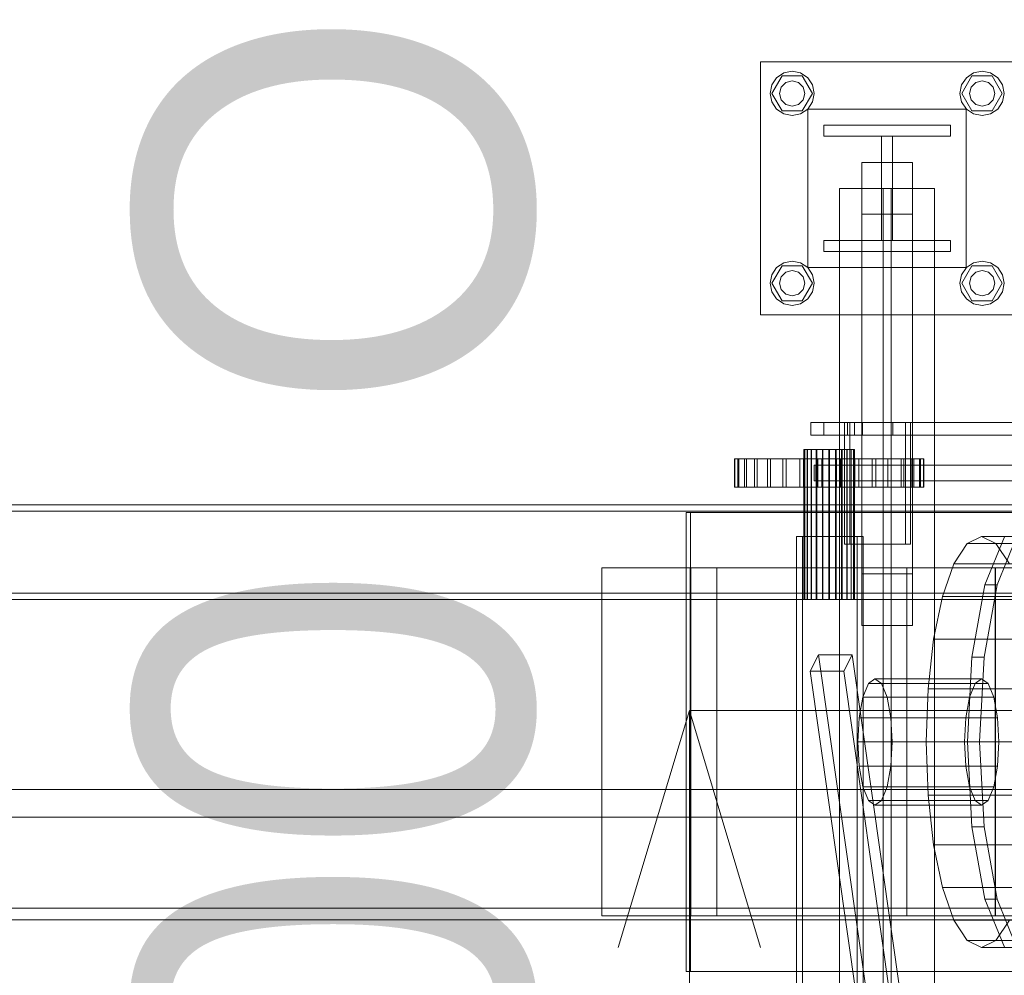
# Model space of a CAD drawing. Header units: millimetres. Extents: x -4738 to 65662, y -68080 to 6847.
# Tile 480 of 656: x 8685 to 9307, y -17518 to -16913. Entities that reach past the tile are written whole.
import ezdxf

# ---------------------------------------------------------------- set-up
doc = ezdxf.new("R2010")
doc.units = ezdxf.units.MM
for name, color, linetype, lineweight in [('COTAS_O', 1, 'Continuous', 0), ('superior_C01', 7, 'Continuous', 0), ('superior_mezcladora', 7, 'Continuous', 0)]:
    doc.layers.add(name, color=color, linetype=linetype, lineweight=lineweight)
doc.dimstyles.new('R19_100', dxfattribs={"dimtxt": 250, "dimasz": 150, "dimexe": 150, "dimexo": 80, "dimgap": 100, "dimtad": 1, "dimtih": 1, "dimtoh": 1, "dimdsep": 46, "dimcen": 0.09, "dimadec": 0, "dimazin": 0, "dimtfac": 1, "dimtdec": 4, "dimtofl": 0, "dimtmove": 0, "dimatfit": 3, "dimfxl": 1, "dimtolj": 1, "dimtzin": 0, "dimarcsym": 0})

# ---------------------------------------------------------------- blocks, each defined once
blk = doc.blocks.new('DIM_R30_39')
at = {"layer": 'COTAS_O'}
for p, q in [((9108.38, -17350), (9063.38, -17500)), ((9808.38, -17350), (9108.38, -17350)), ((9108.38, -18650), (9108.38, -17350)), ((9108.38, -17350), (9153.38, -17500)), ((9108.38, -18650), (9063.38, -18500)), ((9108.38, -18650), (9153.38, -18500)), ((9808.38, -18650), (9108.38, -18650))]:
    blk.add_line(p, q, dxfattribs=at)
blk.add_text('1300 O', height=250, rotation=90, dxfattribs=at).set_placement((9008.38, -18000))

msp = doc.modelspace()

# ---------------------------------------------------------------- linework, layer by layer
at = {"layer": 'superior_C01'}
for p, q in [((9153.297, -17100), (9153.297, -16940)), ((9153.297, -16940), (9313.297, -16940)), ((9160.497, -16960), (9166.897, -16948.915)), ((9163.397, -16950.101), (9167.939, -16947.066)), ((9166.897, -16948.915), (9179.697, -16948.915)), ((9167.939, -16947.066), (9173.297, -16946)), ((9173.297, -16946), (9178.655, -16947.066)), ((9178.655, -16947.066), (9183.196, -16950.101)), ((9179.697, -16948.915), (9186.097, -16960)), ((9280.497, -16960), (9286.897, -16948.915)), ((9283.397, -16950.101), (9287.939, -16947.066)), ((9286.897, -16948.915), (9299.697, -16948.915)), ((9287.939, -16947.066), (9293.297, -16946)), ((9293.297, -16946), (9298.655, -16947.066)), ((9298.655, -16947.066), (9303.196, -16950.101)), ((9299.697, -16948.915), (9306.097, -16960)), ((9159.297, -16960), (9160.363, -16954.642)), ((9160.363, -16954.642), (9163.397, -16950.101)), ((9166.369, -16956), (9169.297, -16953.072)), ((9169.297, -16953.072), (9173.297, -16952)), ((9173.297, -16952), (9177.297, -16953.072)), ((9177.297, -16953.072), (9180.225, -16956)), ((9183.196, -16950.101), (9186.231, -16954.642)), ((9186.231, -16954.642), (9187.297, -16960)), ((9279.297, -16960), (9280.363, -16954.642)), ((9280.363, -16954.642), (9283.397, -16950.101)), ((9286.369, -16956), (9289.297, -16953.072)), ((9289.297, -16953.072), (9293.297, -16952)), ((9293.297, -16952), (9297.297, -16953.072)), ((9297.297, -16953.072), (9300.225, -16956)), ((9303.196, -16950.101), (9306.231, -16954.642)), ((9306.231, -16954.642), (9307.297, -16960)), ((9160.363, -16965.358), (9159.297, -16960)), ((9166.897, -16971.085), (9160.497, -16960)), ((9165.297, -16960), (9166.369, -16956)), ((9166.369, -16964), (9165.297, -16960)), ((9186.097, -16960), (9179.697, -16971.085)), ((9180.225, -16956), (9181.297, -16960)), ((9181.297, -16960), (9180.225, -16964)), ((9187.297, -16960), (9186.231, -16965.358)), ((9280.363, -16965.358), (9279.297, -16960)), ((9286.897, -16971.085), (9280.497, -16960)), ((9285.297, -16960), (9286.369, -16956)), ((9286.369, -16964), (9285.297, -16960)), ((9306.097, -16960), (9299.697, -16971.085)), ((9300.225, -16956), (9301.297, -16960)), ((9301.297, -16960), (9300.225, -16964)), ((9307.297, -16960), (9306.231, -16965.358)), ((9163.397, -16969.899), (9160.363, -16965.358)), ((9169.297, -16966.928), (9166.369, -16964)), ((9173.297, -16968), (9169.297, -16966.928)), ((9177.297, -16966.928), (9173.297, -16968)), ((9180.225, -16964), (9177.297, -16966.928)), ((9186.231, -16965.358), (9183.196, -16969.899)), ((9283.397, -16969.899), (9280.363, -16965.358)), ((9289.297, -16966.928), (9286.369, -16964)), ((9293.297, -16968), (9289.297, -16966.928)), ((9297.297, -16966.928), (9293.297, -16968)), ((9300.225, -16964), (9297.297, -16966.928)), ((9306.231, -16965.358), (9303.196, -16969.899)), ((9167.939, -16972.934), (9163.397, -16969.899)), ((9179.697, -16971.085), (9166.897, -16971.085)), ((9173.297, -16974), (9167.939, -16972.934)), ((9178.655, -16972.934), (9173.297, -16974)), ((9183.196, -16969.899), (9178.655, -16972.934)), ((9183.297, -17070), (9183.297, -16970)), ((9183.297, -16970), (9283.297, -16970)), ((9283.297, -16970), (9283.297, -17070)), ((9287.939, -16972.934), (9283.397, -16969.899)), ((9299.697, -16971.085), (9286.897, -16971.085)), ((9293.297, -16974), (9287.939, -16972.934)), ((9298.655, -16972.934), (9293.297, -16974)), ((9303.196, -16969.899), (9298.655, -16972.934)), ((9193.297, -16987), (9193.297, -16980)), ((9193.297, -16980), (9273.297, -16980)), ((9273.297, -16980), (9273.297, -16987)), ((9273.297, -16987), (9193.297, -16987)), ((9229.797, -17053), (9229.797, -16987)), ((9229.797, -16987), (9236.797, -16987)), ((9236.797, -16987), (9236.797, -17053)), ((9217.297, -17036.358), (9217.297, -17003.642)), ((9217.297, -17003.642), (9249.297, -17003.642)), ((9217.297, -17003.642), (9217.297, -17263.642)), ((9249.297, -17003.642), (9249.297, -17036.358)), ((9249.297, -17263.642), (9249.297, -17003.642)), ((9263.297, -17020), (9203.297, -17020)), ((9203.297, -17020), (9203.297, -18980)), ((9235.797, -17020), (9230.797, -17020)), ((9230.797, -17020), (9230.797, -18980)), ((9235.797, -18980), (9235.797, -17020)), ((9263.297, -18980), (9263.297, -17020)), ((9249.297, -17036.358), (9217.297, -17036.358)), ((9217.297, -17036.358), (9217.297, -17296.358)), ((9249.297, -17036.358), (9249.297, -17296.358)), ((9193.297, -17060), (9193.297, -17053)), ((9193.297, -17053), (9273.297, -17053)), ((9236.797, -17053), (9229.797, -17053)), ((9273.297, -17053), (9273.297, -17060)), ((9273.297, -17060), (9193.297, -17060)), ((9163.397, -17070.101), (9167.939, -17067.066)), ((9167.939, -17067.066), (9173.297, -17066)), ((9173.297, -17066), (9178.655, -17067.066)), ((9178.655, -17067.066), (9183.196, -17070.101)), ((9283.397, -17070.101), (9287.939, -17067.066)), ((9287.939, -17067.066), (9293.297, -17066)), ((9293.297, -17066), (9298.655, -17067.066)), ((9298.655, -17067.066), (9303.196, -17070.101)), ((9160.363, -17074.642), (9163.397, -17070.101)), ((9160.497, -17080), (9166.897, -17068.915)), ((9166.369, -17076), (9169.297, -17073.072)), ((9166.897, -17068.915), (9179.697, -17068.915)), ((9169.297, -17073.072), (9173.297, -17072)), ((9173.297, -17072), (9177.297, -17073.072)), ((9177.297, -17073.072), (9180.225, -17076)), ((9179.697, -17068.915), (9186.097, -17080)), ((9183.196, -17070.101), (9186.231, -17074.642)), ((9283.297, -17070), (9183.297, -17070)), ((9280.363, -17074.642), (9283.397, -17070.101)), ((9280.497, -17080), (9286.897, -17068.915)), ((9286.369, -17076), (9289.297, -17073.072)), ((9286.897, -17068.915), (9299.697, -17068.915)), ((9289.297, -17073.072), (9293.297, -17072)), ((9293.297, -17072), (9297.297, -17073.072)), ((9297.297, -17073.072), (9300.225, -17076)), ((9299.697, -17068.915), (9306.097, -17080)), ((9303.196, -17070.101), (9306.231, -17074.642)), ((9159.297, -17080), (9160.363, -17074.642)), ((9165.297, -17080), (9166.369, -17076)), ((9180.225, -17076), (9181.297, -17080)), ((9186.231, -17074.642), (9187.297, -17080)), ((9279.297, -17080), (9280.363, -17074.642)), ((9285.297, -17080), (9286.369, -17076)), ((9300.225, -17076), (9301.297, -17080)), ((9306.231, -17074.642), (9307.297, -17080)), ((9160.363, -17085.358), (9159.297, -17080)), ((9163.397, -17089.899), (9160.363, -17085.358)), ((9166.897, -17091.085), (9160.497, -17080)), ((9166.369, -17084), (9165.297, -17080)), ((9169.297, -17086.928), (9166.369, -17084)), ((9180.225, -17084), (9177.297, -17086.928)), ((9186.097, -17080), (9179.697, -17091.085)), ((9181.297, -17080), (9180.225, -17084)), ((9186.231, -17085.358), (9183.196, -17089.899)), ((9187.297, -17080), (9186.231, -17085.358)), ((9280.363, -17085.358), (9279.297, -17080)), ((9283.397, -17089.899), (9280.363, -17085.358)), ((9286.897, -17091.085), (9280.497, -17080)), ((9286.369, -17084), (9285.297, -17080)), ((9289.297, -17086.928), (9286.369, -17084)), ((9300.225, -17084), (9297.297, -17086.928)), ((9306.097, -17080), (9299.697, -17091.085)), ((9301.297, -17080), (9300.225, -17084)), ((9306.231, -17085.358), (9303.196, -17089.899)), ((9307.297, -17080), (9306.231, -17085.358)), ((9167.939, -17092.934), (9163.397, -17089.899)), ((9179.697, -17091.085), (9166.897, -17091.085)), ((9173.297, -17088), (9169.297, -17086.928)), ((9177.297, -17086.928), (9173.297, -17088)), ((9183.196, -17089.899), (9178.655, -17092.934)), ((9287.939, -17092.934), (9283.397, -17089.899)), ((9299.697, -17091.085), (9286.897, -17091.085)), ((9293.297, -17088), (9289.297, -17086.928)), ((9297.297, -17086.928), (9293.297, -17088)), ((9303.196, -17089.899), (9298.655, -17092.934)), ((9173.297, -17094), (9167.939, -17092.934)), ((9178.655, -17092.934), (9173.297, -17094)), ((9293.297, -17094), (9287.939, -17092.934)), ((9298.655, -17092.934), (9293.297, -17094)), ((9313.297, -17100), (9153.297, -17100)), ((9208.272, -17168), (9185.158, -17168)), ((9185.158, -17168), (9185.158, -17176)), ((9185.158, -17168), (10181.824, -17168)), ((9212.661, -17168), (9193.402, -17168)), ((9193.402, -17168), (9193.402, -17176)), ((9217.667, -17168), (9193.402, -17168)), ((9244.938, -17168), (9206.42, -17168)), ((9206.42, -17168), (9206.42, -17245)), ((9209.655, -17168), (9206.42, -17168)), ((9208.272, -17176), (9208.272, -17168)), ((10204.939, -17168), (9208.272, -17168)), ((9209.655, -17245), (9209.655, -17168)), ((9209.655, -17168), (9248.174, -17168)), ((9212.661, -17176), (9212.661, -17168)), ((9212.661, -17168), (9236.926, -17168)), ((9217.667, -17176), (9217.667, -17168)), ((9217.667, -17168), (9236.926, -17168)), ((9236.926, -17168), (9236.926, -17176)), ((9244.938, -17245), (9244.938, -17168)), ((9244.938, -17168), (9248.174, -17168)), ((9248.174, -17168), (9248.174, -17245)), ((9185.158, -17176), (9208.272, -17176)), ((9185.158, -17176), (10181.824, -17176)), ((9193.402, -17176), (9212.661, -17176)), ((9193.402, -17176), (9217.667, -17176)), ((9208.272, -17176), (10204.939, -17176)), ((9236.926, -17176), (9212.661, -17176)), ((9236.926, -17176), (9217.667, -17176)), ((9181.215, -17185), (9180.716, -17185)), ((9180.716, -17185), (9181.308, -17185)), ((9180.716, -17280), (9180.716, -17185)), ((9182.77, -17185), (9181.215, -17185)), ((9181.215, -17280), (9181.215, -17185)), ((9181.308, -17185), (9182.949, -17185)), ((9181.308, -17280), (9181.308, -17185)), ((9185.276, -17185), (9182.77, -17185)), ((9182.77, -17280), (9182.77, -17185)), ((9182.949, -17185), (9185.529, -17185)), ((9182.949, -17280), (9182.949, -17185)), ((9188.561, -17185), (9185.276, -17185)), ((9185.276, -17280), (9185.276, -17185)), ((9185.529, -17185), (9188.871, -17185)), ((9185.529, -17280), (9185.529, -17185)), ((9192.402, -17185), (9188.561, -17185)), ((9188.561, -17280), (9188.561, -17185)), ((9188.871, -17185), (9192.748, -17185)), ((9188.871, -17280), (9188.871, -17185)), ((9196.536, -17185), (9192.402, -17185)), ((9192.402, -17280), (9192.402, -17185)), ((9192.748, -17185), (9196.894, -17185)), ((9192.748, -17280), (9192.748, -17185)), ((9200.683, -17185), (9196.536, -17185)), ((9196.536, -17280), (9196.536, -17185)), ((9196.894, -17185), (9201.029, -17185)), ((9196.894, -17280), (9196.894, -17185)), ((9204.56, -17185), (9200.683, -17185)), ((9200.683, -17280), (9200.683, -17185)), ((9201.029, -17185), (9204.87, -17185)), ((9201.029, -17280), (9201.029, -17185)), ((9207.902, -17185), (9204.56, -17185)), ((9204.56, -17280), (9204.56, -17185)), ((9204.87, -17185), (9208.155, -17185)), ((9204.87, -17280), (9204.87, -17185)), ((9210.481, -17185), (9207.902, -17185)), ((9207.902, -17280), (9207.902, -17185)), ((9208.155, -17185), (9210.66, -17185)), ((9208.155, -17280), (9208.155, -17185)), ((9212.123, -17185), (9210.481, -17185)), ((9210.481, -17280), (9210.481, -17185)), ((9210.66, -17185), (9212.216, -17185)), ((9210.66, -17280), (9210.66, -17185)), ((9212.714, -17185), (9212.123, -17185)), ((9212.123, -17185), (9212.123, -17280)), ((9212.216, -17185), (9212.714, -17185)), ((9212.216, -17280), (9212.216, -17185)), ((9212.714, -17280), (9212.714, -17185)), ((9137.145, -17191), (9136.892, -17191)), ((9136.892, -17191), (9138.937, -17191)), ((9136.892, -17209), (9136.892, -17191)), ((9139.687, -17191), (9137.145, -17191)), ((9137.145, -17209), (9137.145, -17191)), ((9138.937, -17191), (9143.203, -17191)), ((9138.937, -17209), (9138.937, -17191)), ((9144.421, -17191), (9139.687, -17191)), ((9139.687, -17209), (9139.687, -17191)), ((9143.203, -17191), (9149.526, -17191)), ((9143.203, -17209), (9143.203, -17191)), ((9151.165, -17191), (9144.421, -17191)), ((9144.421, -17209), (9144.421, -17191)), ((9149.526, -17191), (9157.662, -17191)), ((9149.526, -17209), (9149.526, -17191)), ((9159.659, -17191), (9151.165, -17191)), ((9151.165, -17209), (9151.165, -17191)), ((9157.662, -17191), (9167.299, -17191)), ((9157.662, -17209), (9157.662, -17191)), ((9169.577, -17191), (9159.659, -17191)), ((9159.659, -17209), (9159.659, -17191)), ((9167.299, -17191), (9178.066, -17191)), ((9167.299, -17209), (9167.299, -17191)), ((9180.538, -17191), (9169.577, -17191)), ((9169.577, -17209), (9169.577, -17191)), ((9178.066, -17191), (9189.55, -17191)), ((9178.066, -17209), (9178.066, -17191)), ((9192.121, -17191), (9180.538, -17191)), ((9180.538, -17209), (9180.538, -17191)), ((9189.55, -17191), (9201.31, -17191)), ((9189.55, -17209), (9189.55, -17191)), ((9203.881, -17191), (9192.121, -17191)), ((9192.121, -17209), (9192.121, -17191)), ((9201.31, -17191), (9212.892, -17191)), ((9201.31, -17209), (9201.31, -17191)), ((9215.365, -17191), (9203.881, -17191)), ((9203.881, -17209), (9203.881, -17191)), ((9212.892, -17191), (9223.853, -17191)), ((9212.892, -17209), (9212.892, -17191)), ((9226.132, -17191), (9215.365, -17191)), ((9215.365, -17209), (9215.365, -17191)), ((9223.853, -17191), (9233.772, -17191)), ((9223.853, -17209), (9223.853, -17191)), ((9235.769, -17191), (9226.132, -17191)), ((9226.132, -17209), (9226.132, -17191)), ((9233.772, -17191), (9242.266, -17191)), ((9233.772, -17209), (9233.772, -17191)), ((9243.905, -17191), (9235.769, -17191)), ((9235.769, -17209), (9235.769, -17191)), ((9242.266, -17191), (9249.009, -17191)), ((9242.266, -17209), (9242.266, -17191)), ((9250.227, -17191), (9243.905, -17191)), ((9243.905, -17209), (9243.905, -17191)), ((9249.009, -17191), (9253.744, -17191)), ((9249.009, -17209), (9249.009, -17191)), ((9254.493, -17191), (9250.227, -17191)), ((9250.227, -17209), (9250.227, -17191)), ((9253.744, -17191), (9256.286, -17191)), ((9253.744, -17209), (9253.744, -17191)), ((9256.539, -17191), (9254.493, -17191)), ((9254.493, -17191), (9254.493, -17209)), ((9256.286, -17191), (9256.539, -17191)), ((9256.286, -17209), (9256.286, -17191)), ((9256.539, -17209), (9256.539, -17191)), ((9188.187, -17195), (9187.289, -17195)), ((9187.289, -17195), (9187.289, -17205)), ((9187.289, -17195), (10177.97, -17195)), ((9188.187, -17205), (9188.187, -17195)), ((10178.868, -17195), (9188.187, -17195)), ((9201.146, -17195), (9200.724, -17195)), ((9200.724, -17195), (9200.724, -17205)), ((9200.724, -17195), (10200.204, -17195)), ((9201.146, -17205), (9201.146, -17195)), ((10200.626, -17195), (9201.146, -17195)), ((9138.937, -17209), (9136.892, -17209)), ((9136.892, -17209), (9137.145, -17209)), ((9137.145, -17209), (9139.687, -17209)), ((9143.203, -17209), (9138.937, -17209)), ((9139.687, -17209), (9144.421, -17209)), ((9149.526, -17209), (9143.203, -17209)), ((9144.421, -17209), (9151.165, -17209)), ((9157.662, -17209), (9149.526, -17209)), ((9151.165, -17209), (9159.659, -17209)), ((9167.299, -17209), (9157.662, -17209)), ((9159.659, -17209), (9169.577, -17209)), ((9178.066, -17209), (9167.299, -17209)), ((9169.577, -17209), (9180.538, -17209)), ((9189.55, -17209), (9178.066, -17209)), ((9180.538, -17209), (9192.121, -17209)), ((9187.289, -17205), (9188.187, -17205)), ((9187.289, -17205), (10177.97, -17205)), ((9188.187, -17205), (10178.868, -17205)), ((9201.31, -17209), (9189.55, -17209)), ((9192.121, -17209), (9203.881, -17209)), ((9200.724, -17205), (9201.146, -17205)), ((9200.724, -17205), (10200.204, -17205)), ((9201.146, -17205), (10200.626, -17205)), ((9212.892, -17209), (9201.31, -17209)), ((9203.881, -17209), (9215.365, -17209)), ((9223.853, -17209), (9212.892, -17209)), ((9215.365, -17209), (9226.132, -17209)), ((9233.772, -17209), (9223.853, -17209)), ((9226.132, -17209), (9235.769, -17209)), ((9242.266, -17209), (9233.772, -17209)), ((9235.769, -17209), (9243.905, -17209)), ((9249.009, -17209), (9242.266, -17209)), ((9243.905, -17209), (9250.227, -17209)), ((9253.744, -17209), (9249.009, -17209)), ((9250.227, -17209), (9254.493, -17209)), ((9256.286, -17209), (9253.744, -17209)), ((9254.493, -17209), (9256.539, -17209)), ((9256.539, -17209), (9256.286, -17209)), ((9838.242, -17225), (9106.386, -17225)), ((9106.386, -17225), (9106.386, -17515)), ((9109.083, -17225), (9106.386, -17225)), ((9109.083, -17515), (9109.083, -17225)), ((9109.083, -17225), (9840.938, -17225)), ((9214.47, -17240), (9175.951, -17240)), ((9175.951, -17240), (9175.951, -17585)), ((9179.726, -17240), (9175.951, -17240)), ((9179.726, -17585), (9179.726, -17240)), ((9179.726, -17240), (9218.244, -17240)), ((9214.47, -17585), (9214.47, -17240)), ((9214.47, -17240), (9218.244, -17240)), ((9218.244, -17240), (9218.244, -17585)), ((9283.941, -17244.43), (9293.012, -17240)), ((9293.012, -17240), (9302.084, -17244.43)), ((9755.237, -17240), (9293.012, -17240)), ((9295.134, -17270.722), (9307.415, -17240.287)), ((9315.119, -17240.287), (9302.838, -17270.722)), ((9206.42, -17245), (9244.938, -17245)), ((9206.42, -17245), (9209.655, -17245)), ((9248.174, -17245), (9209.655, -17245)), ((9248.174, -17245), (9244.938, -17245)), ((9275.487, -17257.417), (9283.941, -17244.43)), ((9283.941, -17244.43), (9746.165, -17244.43)), ((9302.084, -17244.43), (9310.537, -17257.417)), ((9302.084, -17244.43), (9764.308, -17244.43)), ((9245.713, -17260), (9053.119, -17260)), ((9053.119, -17260), (9053.119, -17480)), ((9109.199, -17260), (9053.119, -17260)), ((9301.523, -17260), (9108.93, -17260)), ((9108.93, -17260), (9108.93, -17480)), ((9125.646, -17260), (9108.93, -17260)), ((9109.199, -17480), (9109.199, -17260)), ((9109.199, -17260), (9301.793, -17260)), ((9125.646, -17480), (9125.646, -17260)), ((9125.646, -17260), (9318.239, -17260)), ((9245.713, -17480), (9245.713, -17260)), ((9245.713, -17260), (9301.793, -17260)), ((9268.228, -17278.076), (9275.487, -17257.417)), ((9275.487, -17257.417), (9737.712, -17257.417)), ((9301.523, -17480), (9301.523, -17260)), ((9301.523, -17260), (9318.239, -17260)), ((9301.793, -17260), (9301.793, -17480)), ((9249.297, -17263.642), (9217.297, -17263.642)), ((9217.297, -17263.642), (9217.297, -17296.358)), ((9249.297, -17296.358), (9249.297, -17263.642)), ((9286.929, -17316.271), (9295.134, -17270.722)), ((9302.838, -17270.722), (9294.632, -17316.271)), ((9295.134, -17270.722), (9302.838, -17270.722)), ((9262.658, -17305), (9268.228, -17278.076)), ((9268.228, -17278.076), (9730.453, -17278.076)), ((9181.308, -17280), (9180.716, -17280)), ((9180.716, -17280), (9181.215, -17280)), ((9181.215, -17280), (9182.77, -17280)), ((9182.949, -17280), (9181.308, -17280)), ((9182.77, -17280), (9185.276, -17280)), ((9185.529, -17280), (9182.949, -17280)), ((9185.276, -17280), (9188.561, -17280)), ((9188.871, -17280), (9185.529, -17280)), ((9188.561, -17280), (9192.402, -17280)), ((9192.748, -17280), (9188.871, -17280)), ((9192.402, -17280), (9196.536, -17280)), ((9196.894, -17280), (9192.748, -17280)), ((9196.536, -17280), (9200.683, -17280)), ((9201.029, -17280), (9196.894, -17280)), ((9200.683, -17280), (9204.56, -17280)), ((9204.87, -17280), (9201.029, -17280)), ((9204.56, -17280), (9207.902, -17280)), ((9208.155, -17280), (9204.87, -17280)), ((9207.902, -17280), (9210.481, -17280)), ((9210.66, -17280), (9208.155, -17280)), ((9210.481, -17280), (9212.123, -17280)), ((9212.216, -17280), (9210.66, -17280)), ((9212.123, -17280), (9212.714, -17280)), ((9212.714, -17280), (9212.216, -17280)), ((9217.297, -17296.358), (9249.297, -17296.358)), ((9259.156, -17336.354), (9262.658, -17305)), ((9262.658, -17305), (9724.883, -17305)), ((9189.937, -17314.864), (9184.691, -17325.136)), ((9211.122, -17314.864), (9189.937, -17314.864)), ((9225.526, -17564.864), (9189.937, -17314.864)), ((9205.877, -17325.136), (9211.122, -17314.864)), ((9246.711, -17564.864), (9211.122, -17314.864)), ((9284.047, -17370), (9286.929, -17316.271)), ((9286.929, -17316.271), (9294.632, -17316.271)), ((9294.632, -17316.271), (9291.751, -17370)), ((9184.691, -17325.136), (9205.877, -17325.136)), ((9184.691, -17325.136), (9220.281, -17575.136)), ((9241.466, -17575.136), (9205.877, -17325.136)), ((9217.979, -17341.716), (9221.477, -17333.045)), ((9221.477, -17333.045), (9225.604, -17330)), ((9221.477, -17333.045), (9288.885, -17333.045)), ((9225.604, -17330), (9229.732, -17333.045)), ((9293.012, -17330), (9225.604, -17330)), ((9229.732, -17333.045), (9233.23, -17341.716)), ((9229.732, -17333.045), (9297.139, -17333.045)), ((9288.885, -17333.045), (9285.386, -17341.716)), ((9293.012, -17330), (9288.885, -17333.045)), ((9297.139, -17333.045), (9293.012, -17330)), ((9300.638, -17341.716), (9297.139, -17333.045)), ((9257.962, -17370), (9259.156, -17336.354)), ((9259.156, -17336.354), (9721.381, -17336.354)), ((9215.641, -17354.693), (9217.979, -17341.716)), ((9217.979, -17341.716), (9285.386, -17341.716)), ((9233.23, -17341.716), (9235.568, -17354.693)), ((9233.23, -17341.716), (9300.638, -17341.716)), ((9285.386, -17341.716), (9283.048, -17354.693)), ((9302.976, -17354.693), (9300.638, -17341.716)), ((9214.82, -17370), (9215.641, -17354.693)), ((9215.641, -17354.693), (9283.048, -17354.693)), ((9235.568, -17354.693), (9236.389, -17370)), ((9235.568, -17354.693), (9302.976, -17354.693)), ((9283.048, -17354.693), (9282.228, -17370)), ((9303.797, -17370), (9302.976, -17354.693)), ((9215.641, -17385.307), (9214.82, -17370)), ((9214.82, -17370), (9282.228, -17370)), ((9236.389, -17370), (9235.568, -17385.307)), ((9236.389, -17370), (9303.797, -17370)), ((9259.156, -17403.646), (9257.962, -17370)), ((9257.962, -17370), (9720.187, -17370)), ((9282.228, -17370), (9283.048, -17385.307)), ((9286.929, -17423.729), (9284.047, -17370)), ((9284.047, -17370), (9291.751, -17370)), ((9291.751, -17370), (9294.632, -17423.729)), ((9302.976, -17385.307), (9303.797, -17370)), ((9217.979, -17398.284), (9215.641, -17385.307)), ((9215.641, -17385.307), (9283.048, -17385.307)), ((9235.568, -17385.307), (9233.23, -17398.284)), ((9235.568, -17385.307), (9302.976, -17385.307)), ((9283.048, -17385.307), (9285.386, -17398.284)), ((9300.638, -17398.284), (9302.976, -17385.307)), ((9221.477, -17406.955), (9217.979, -17398.284)), ((9217.979, -17398.284), (9285.386, -17398.284)), ((9233.23, -17398.284), (9229.732, -17406.955)), ((9233.23, -17398.284), (9300.638, -17398.284)), ((9285.386, -17398.284), (9288.885, -17406.955)), ((9297.139, -17406.955), (9300.638, -17398.284)), ((9225.604, -17410), (9221.477, -17406.955)), ((9221.477, -17406.955), (9288.885, -17406.955)), ((9229.732, -17406.955), (9225.604, -17410)), ((9229.732, -17406.955), (9297.139, -17406.955)), ((9262.658, -17435), (9259.156, -17403.646)), ((9259.156, -17403.646), (9721.381, -17403.646)), ((9288.885, -17406.955), (9293.012, -17410)), ((9293.012, -17410), (9297.139, -17406.955)), ((9225.604, -17410), (9293.012, -17410)), ((9295.134, -17469.278), (9286.929, -17423.729)), ((9286.929, -17423.729), (9294.632, -17423.729)), ((9294.632, -17423.729), (9302.838, -17469.278)), ((9268.228, -17461.924), (9262.658, -17435)), ((9262.658, -17435), (9724.883, -17435)), ((9275.487, -17482.583), (9268.228, -17461.924)), ((9268.228, -17461.924), (9730.453, -17461.924)), ((9307.415, -17499.713), (9295.134, -17469.278)), ((9295.134, -17469.278), (9302.838, -17469.278)), ((9302.838, -17469.278), (9315.119, -17499.713)), ((9053.119, -17480), (9245.713, -17480)), ((9053.119, -17480), (9109.199, -17480)), ((9108.93, -17480), (9301.523, -17480)), ((9108.93, -17480), (9125.646, -17480)), ((9301.793, -17480), (9109.199, -17480)), ((9318.239, -17480), (9125.646, -17480)), ((9301.793, -17480), (9245.713, -17480)), ((9283.941, -17495.57), (9275.487, -17482.583)), ((9275.487, -17482.583), (9737.712, -17482.583)), ((9318.239, -17480), (9301.523, -17480)), ((9310.537, -17482.583), (9302.084, -17495.57)), ((9293.012, -17500), (9283.941, -17495.57)), ((9283.941, -17495.57), (9746.165, -17495.57)), ((9302.084, -17495.57), (9293.012, -17500)), ((9302.084, -17495.57), (9764.308, -17495.57)), ((9293.012, -17500), (9755.237, -17500)), ((9106.386, -17515), (9838.242, -17515)), ((9106.386, -17515), (9109.083, -17515)), ((9840.938, -17515), (9109.083, -17515))]:
    msp.add_line(p, q, dxfattribs=at)
at = {"layer": 'superior_mezcladora'}
for p, q in [((9792.183, -17220), (8467.183, -17220)), ((8469.343, -17220), (9794.343, -17220)), ((9822.42, -17220), (8497.42, -17220)), ((8499.58, -17220), (9824.58, -17220)), ((8469.343, -17224), (9794.343, -17224)), ((9822.42, -17224), (8497.42, -17224)), ((9794.343, -17276), (8469.343, -17276)), ((8497.42, -17276), (9822.42, -17276)), ((8467.183, -17280), (9792.183, -17280)), ((9794.343, -17280), (8469.343, -17280)), ((8497.42, -17280), (9822.42, -17280)), ((9824.58, -17280), (8499.58, -17280)), ((8358.381, -17400), (9808.381, -17400)), ((8358.381, -17417.5), (9808.381, -17417.5)), ((8358.381, -17475), (9808.381, -17475)), ((9808.381, -17482.5), (8358.381, -17482.5))]:
    msp.add_line(p, q, dxfattribs=at)

# ---------------------------------------------------------------- dimensions: what is measured, and where the dimension line sits
at = {"layer": 'COTAS_O'}
dim = msp.add_aligned_dim(p1=(9808.381, -18650), p2=(9808.381, -17350), distance=700, text='<> O', dimstyle='R19_100', dxfattribs=at)
dim.commit()
dim.dimension.update_dxf_attribs({"geometry": 'DIM_R30_39', "text_midpoint": (9108.381, -18000)})

doc.saveas('drawing.dxf')
